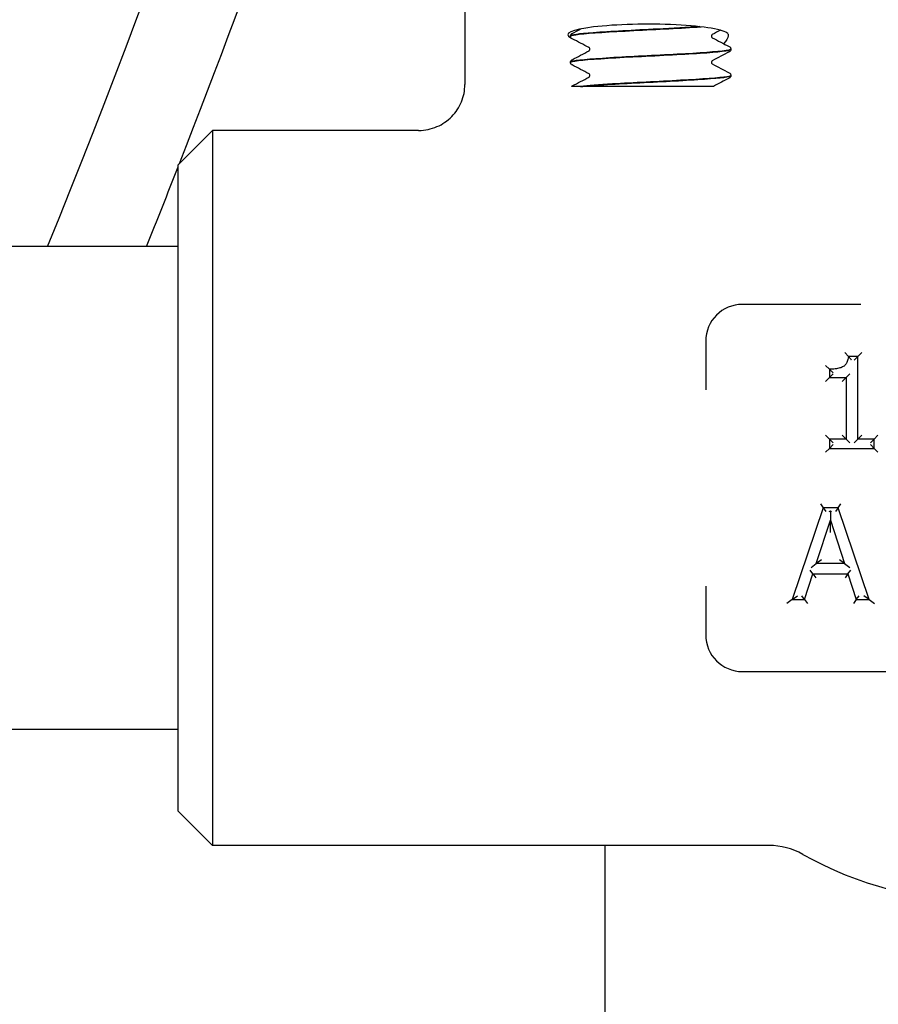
# Model space of a CAD drawing. Header units: inches. Extents: x 36 to 1719, y -84 to 1122.
# Tile 419 of 558: x 1458.44 to 1460.78, y 376.58 to 379.26. Entities that reach past the tile are written whole.
import ezdxf

# ---------------------------------------------------------------- set-up
doc = ezdxf.new("R2010")
doc.units = ezdxf.units.IN
doc.header["$LTSCALE"] = 48
doc.header["$MEASUREMENT"] = 0
doc.layers.add('Visible (ANSI)', color=7, linetype='Continuous', lineweight=30)

msp = doc.modelspace()

# ---------------------------------------------------------------- linework, layer by layer
at = {"layer": 'Visible (ANSI)'}
for p, q in [((1459.65537, 379.86139), (1459.65537, 379.08502)), ((1459.94287, 379.21737), (1459.94287, 379.2167)), ((1460.38037, 379.18162), (1460.38037, 379.18095)), ((1459.94287, 379.14587), (1459.94287, 379.1452)), ((1460.38037, 379.11012), (1460.38037, 379.10945)), ((1459.97042, 379.08014), (1459.94595, 379.08014)), ((1459.97042, 379.08014), (1459.97699, 379.08014)), ((1460.05698, 379.08014), (1459.97699, 379.08014)), ((1460.33271, 379.08014), (1460.05698, 379.08014)), ((1458.87412, 378.86639), (1458.96787, 378.96014)), ((1458.96787, 378.96014), (1458.96787, 377.01264)), ((1459.52927, 378.96014), (1458.96787, 378.96014)), ((1458.87412, 377.10639), (1458.87412, 378.86639)), ((1458.87412, 378.64389), (1458.36662, 378.64389)), ((1460.73447, 378.48639), (1460.41162, 378.48639)), ((1460.31162, 378.38639), (1460.31162, 378.25388)), ((1460.70031, 378.34473), (1460.69069, 378.35515)), ((1460.72624, 378.34473), (1460.70031, 378.34473)), ((1460.72624, 378.34473), (1460.71582, 378.33431)), ((1460.72624, 378.34473), (1460.73666, 378.35515)), ((1460.72624, 378.11945), (1460.72624, 378.34473)), ((1460.64865, 378.30988), (1460.63823, 378.3203)), ((1460.64865, 378.30988), (1460.64865, 378.28699)), ((1460.64865, 378.28699), (1460.65906, 378.29741)), ((1460.69403, 378.28699), (1460.70445, 378.29741)), ((1460.64865, 378.28699), (1460.63823, 378.27657)), ((1460.64865, 378.28699), (1460.69403, 378.28699)), ((1460.69403, 378.28699), (1460.68361, 378.27657)), ((1460.69403, 378.28699), (1460.69403, 378.11945)), ((1460.64865, 378.11945), (1460.63823, 378.12986)), ((1460.69403, 378.11945), (1460.68361, 378.12986)), ((1460.72624, 378.11945), (1460.73666, 378.12986)), ((1460.77061, 378.11945), (1460.78103, 378.12986)), ((1460.69403, 378.11945), (1460.64865, 378.11945)), ((1460.64865, 378.11945), (1460.64865, 378.09392)), ((1460.64865, 378.11945), (1460.65906, 378.10903)), ((1460.64865, 378.09392), (1460.65906, 378.10434)), ((1460.69403, 378.11945), (1460.70445, 378.10903)), ((1460.72624, 378.11945), (1460.71582, 378.10903)), ((1460.77061, 378.11945), (1460.72624, 378.11945)), ((1460.77061, 378.11945), (1460.76019, 378.10903)), ((1460.77061, 378.09392), (1460.76019, 378.10434)), ((1460.77061, 378.09392), (1460.77061, 378.11945)), ((1460.63823, 378.0835), (1460.64865, 378.09392)), ((1460.64865, 378.09392), (1460.77061, 378.09392)), ((1460.77061, 378.09392), (1460.78103, 378.0835)), ((1460.62425, 377.94272), (1460.63173, 377.9323)), ((1460.67266, 377.9323), (1460.68014, 377.94272)), ((1460.63173, 377.9323), (1460.54745, 377.6823)), ((1460.67266, 377.9323), (1460.63173, 377.9323)), ((1460.63173, 377.9323), (1460.63921, 377.92188)), ((1460.64815, 377.92188), (1460.65136, 377.92422)), ((1460.65136, 377.92422), (1460.65138, 377.89826)), ((1460.65136, 377.92422), (1460.65458, 377.92188)), ((1460.67266, 377.9323), (1460.66517, 377.92188)), ((1460.75693, 377.6823), (1460.67266, 377.9323)), ((1460.61289, 377.78056), (1460.65138, 377.89826)), ((1460.65138, 377.89826), (1460.69008, 377.78056)), ((1460.65141, 377.86483), (1460.65138, 377.89826)), ((1460.59852, 377.77014), (1460.61289, 377.78056)), ((1460.62726, 377.79097), (1460.61289, 377.78056)), ((1460.69008, 377.78056), (1460.61289, 377.78056)), ((1460.69008, 377.78056), (1460.67569, 377.79097)), ((1460.69008, 377.78056), (1460.70447, 377.77014)), ((1460.58108, 377.6823), (1460.60377, 377.7522)), ((1460.60377, 377.7522), (1460.5962, 377.76261)), ((1460.60377, 377.7522), (1460.6992, 377.7522)), ((1460.60377, 377.7522), (1460.61134, 377.74178)), ((1460.6992, 377.7522), (1460.69162, 377.74178)), ((1460.6992, 377.7522), (1460.70677, 377.76261)), ((1460.6992, 377.7522), (1460.72189, 377.6823)), ((1460.31162, 377.71891), (1460.31162, 377.58639)), ((1460.54745, 377.6823), (1460.53295, 377.67188)), ((1460.54745, 377.6823), (1460.56196, 377.69272)), ((1460.54745, 377.6823), (1460.58108, 377.6823)), ((1460.58108, 377.6823), (1460.57351, 377.69272)), ((1460.58108, 377.6823), (1460.58865, 377.67188)), ((1460.72189, 377.6823), (1460.71432, 377.67188)), ((1460.72189, 377.6823), (1460.72946, 377.69272)), ((1460.72189, 377.6823), (1460.75693, 377.6823)), ((1460.75693, 377.6823), (1460.74243, 377.69272)), ((1460.75693, 377.6823), (1460.77144, 377.67188)), ((1460.41162, 377.48639), (1461.71162, 377.48639)), ((1458.87412, 377.32889), (1458.36662, 377.32889)), ((1458.87412, 377.10639), (1458.96787, 377.01264)), ((1460.48396, 377.01264), (1458.96787, 377.01264)), ((1460.03662, 377.01264), (1460.03662, 363.84056))]:
    msp.add_line(p, q, dxfattribs=at)
for centre, radius, start, end in [((1435.59912, 387.98639), 24.75, 337.82265, 350.191171), ((1435.59912, 387.98639), 25, 338.613415, 346.398965), ((1435.59912, 387.98639), 25, 338.613415, 346.398965), ((1435.59912, 387.98639), 25, 338.056012, 338.591237), ((1435.59912, 387.98639), 25, 338.056012, 338.591237), ((1460.41162, 378.38639), 0.1, 90, 180), ((1460.41162, 377.58639), 0.1, 180, 270), ((1460.48396, 376.82514), 0.1875, 60.65517, 90), ((1461.06162, 377.85264), 0.99125, 240.65517, 299.34483)]:
    msp.add_arc(centre, radius, start, end, dxfattribs=at)
msp.add_ellipse((1460.15444, 379.22069), major_axis=(0.21875, 0), ratio=0.1316525, start_param=0.1108904, end_param=3.4219418, dxfattribs=at)
for points, knots in [([(1460.29509, 379.24272), (1460.26197, 379.24055), (1460.22174, 379.23838), (1460.18014, 379.23621), (1460.11603, 379.23286), (1460.04999, 379.22951), (1460.00505, 379.22617), (1459.96568, 379.22323), (1459.94318, 379.2203), (1459.94293, 379.21737)], [-20.5382393, -20.5382393, -20.5382393, -20.5382393, -19.9656718, -19.9656718, -19.9656718, -19.0832549, -19.0832549, -19.0832549, -18.3101233, -18.3101233, -18.3101233, -18.3101233]), ([(1459.94319, 379.21667), (1459.94307, 379.21807), (1459.94774, 379.21947), (1459.95734, 379.22086), (1459.98035, 379.22421), (1460.03121, 379.22755), (1460.0922, 379.2309), (1460.15317, 379.23425), (1460.22308, 379.23759), (1460.2776, 379.24093), (1460.28503, 379.24139), (1460.29215, 379.24185), (1460.29894, 379.2423)], [12.0246214, 12.0246214, 12.0246214, 12.0246214, 12.3927441, 12.3927441, 12.3927441, 13.2747852, 13.2747852, 13.2747852, 14.1565644, 14.1565644, 14.1565644, 14.276733, 14.276733, 14.276733, 14.276733]), ([(1459.94287, 379.2174), (1459.94294, 379.21885), (1459.94348, 379.22022), (1459.94473, 379.2221), (1459.94539, 379.22271), (1459.94655, 379.2236), (1459.94707, 379.22391), (1459.94758, 379.22418)], [0, 0, 0, 0, 0.020588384, 0.020588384, 0.04017257, 0.04017257, 0.058516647, 0.058516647, 0.058516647, 0.058516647]), ([(1459.94758, 379.20989), (1459.9468, 379.2103), (1459.94595, 379.2108), (1459.94455, 379.21225), (1459.94405, 379.21289), (1459.94323, 379.21454), (1459.94292, 379.21559), (1459.94287, 379.21667)], [0, 0, 0, 0, 0.028459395, 0.028459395, 0.043235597, 0.043235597, 0.058545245, 0.058545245, 0.058545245, 0.058545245]), ([(1460.32964, 379.22153), (1460.32964, 379.22153), (1460.3294, 379.22144), (1460.32864, 379.22064), (1460.32828, 379.22019), (1460.32765, 379.21886), (1460.32742, 379.21795), (1460.32742, 379.21703)], [0.002645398, 0.002645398, 0.002645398, 0.002645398, 0.027589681, 0.027589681, 0.042171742, 0.042171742, 0.057287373, 0.057287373, 0.057287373, 0.057287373]), ([(1460.32742, 379.21703), (1460.32742, 379.21565), (1460.32798, 379.21436), (1460.32891, 379.21307), (1460.32927, 379.2128), (1460.32958, 379.21257), (1460.32964, 379.21254), (1460.32964, 379.21254)], [0, 0, 0, 0, 0.022828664, 0.022828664, 0.041633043, 0.041633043, 0.054614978, 0.054614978, 0.054614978, 0.054614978]), ([(1460.37185, 379.22387), (1460.37302, 379.22249), (1460.37341, 379.22042), (1460.37232, 379.21217), (1460.36791, 379.20414), (1460.3605, 379.19636)], [0, 0, 0, 0, 0.0813335, 0.0813335, 0.26320463, 0.26320463, 0.26320463, 0.26320463]), ([(1460.38005, 379.18165), (1460.38009, 379.17986), (1460.37227, 379.17807), (1460.3567, 379.17628), (1460.32793, 379.17297), (1460.27323, 379.16966), (1460.21129, 379.16635), (1460.14943, 379.16305), (1460.0815, 379.15974), (1460.03063, 379.15644), (1459.97914, 379.15309), (1459.94614, 379.14975), (1459.94311, 379.14641), (1459.94295, 379.14623), (1459.94287, 379.14605), (1459.94288, 379.14587)], [-15.1708472, -15.1708472, -15.1708472, -15.1708472, -14.6990684, -14.6990684, -14.6990684, -13.8268003, -13.8268003, -13.8268003, -12.9557305, -12.9557305, -12.9557305, -12.0740419, -12.0740419, -12.0740419, -12.026938, -12.026938, -12.026938, -12.026938]), ([(1459.94324, 379.14517), (1459.94317, 379.14689), (1459.95031, 379.14861), (1459.96466, 379.15032), (1459.99308, 379.15372), (1460.04918, 379.15712), (1460.11285, 379.16052), (1460.17603, 379.16389), (1460.24539, 379.16726), (1460.29643, 379.17063), (1460.34715, 379.17398), (1460.3788, 379.17733), (1460.38031, 379.18068), (1460.38035, 379.18077), (1460.38037, 379.18086), (1460.38037, 379.18095)], [5.7414361, 5.7414361, 5.7414361, 5.7414361, 6.1939142, 6.1939142, 6.1939142, 7.0897201, 7.0897201, 7.0897201, 7.9785276, 7.9785276, 7.9785276, 8.8619138, 8.8619138, 8.8619138, 8.8853453, 8.8853453, 8.8853453, 8.8853453]), ([(1459.99582, 379.18128), (1459.99582, 379.18267), (1459.99526, 379.18396), (1459.99433, 379.18525), (1459.99397, 379.18552), (1459.99366, 379.18575), (1459.9936, 379.18578), (1459.9936, 379.18578)], [0, 0, 0, 0, 0.022828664, 0.022828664, 0.041633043, 0.041633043, 0.054614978, 0.054614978, 0.054614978, 0.054614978]), ([(1459.9936, 379.17679), (1459.9936, 379.17679), (1459.99384, 379.17688), (1459.9946, 379.17768), (1459.99496, 379.17813), (1459.99559, 379.17946), (1459.99582, 379.18037), (1459.99582, 379.18128)], [0.002645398, 0.002645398, 0.002645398, 0.002645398, 0.027589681, 0.027589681, 0.042171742, 0.042171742, 0.057287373, 0.057287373, 0.057287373, 0.057287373]), ([(1460.37566, 379.18843), (1460.37644, 379.18802), (1460.37729, 379.18752), (1460.37869, 379.18607), (1460.37919, 379.18543), (1460.38001, 379.18378), (1460.38032, 379.18273), (1460.38037, 379.18165)], [0, 0, 0, 0, 0.028459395, 0.028459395, 0.043235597, 0.043235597, 0.058545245, 0.058545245, 0.058545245, 0.058545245]), ([(1460.38037, 379.18092), (1460.3803, 379.17947), (1460.37976, 379.1781), (1460.37851, 379.17622), (1460.37785, 379.17561), (1460.37669, 379.17472), (1460.37617, 379.17441), (1460.37566, 379.17414)], [0, 0, 0, 0, 0.020588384, 0.020588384, 0.04017257, 0.04017257, 0.058516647, 0.058516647, 0.058516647, 0.058516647]), ([(1459.94287, 379.1459), (1459.94294, 379.14735), (1459.94348, 379.14872), (1459.94473, 379.1506), (1459.94539, 379.15121), (1459.94655, 379.1521), (1459.94707, 379.15241), (1459.94758, 379.15268)], [0, 0, 0, 0, 0.020588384, 0.020588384, 0.04017257, 0.04017257, 0.058516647, 0.058516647, 0.058516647, 0.058516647]), ([(1460.32964, 379.15003), (1460.32964, 379.15003), (1460.3294, 379.14994), (1460.32864, 379.14914), (1460.32828, 379.14869), (1460.32765, 379.14736), (1460.32742, 379.14645), (1460.32742, 379.14553)], [0.002645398, 0.002645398, 0.002645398, 0.002645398, 0.027589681, 0.027589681, 0.042171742, 0.042171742, 0.057287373, 0.057287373, 0.057287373, 0.057287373]), ([(1459.94758, 379.13839), (1459.9468, 379.1388), (1459.94595, 379.1393), (1459.94455, 379.14075), (1459.94405, 379.14139), (1459.94323, 379.14304), (1459.94292, 379.14409), (1459.94287, 379.14517)], [0, 0, 0, 0, 0.028459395, 0.028459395, 0.043235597, 0.043235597, 0.058545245, 0.058545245, 0.058545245, 0.058545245]), ([(1460.32742, 379.14553), (1460.32742, 379.14415), (1460.32798, 379.14286), (1460.32891, 379.14157), (1460.32927, 379.1413), (1460.32958, 379.14107), (1460.32964, 379.14104), (1460.32964, 379.14104)], [0, 0, 0, 0, 0.022828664, 0.022828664, 0.041633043, 0.041633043, 0.054614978, 0.054614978, 0.054614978, 0.054614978]), ([(1460.38008, 379.11015), (1460.38022, 379.10894), (1460.37676, 379.10773), (1460.36955, 379.10653), (1460.34977, 379.10321), (1460.30218, 379.0999), (1460.24306, 379.09659), (1460.18367, 379.09326), (1460.11376, 379.08993), (1460.05748, 379.0866), (1460.0211, 379.08445), (1459.99051, 379.08229), (1459.97042, 379.08014)], [-8.8876619, -8.8876619, -8.8876619, -8.8876619, -8.569564, -8.569564, -8.569564, -7.6960367, -7.6960367, -7.6960367, -6.8183862, -6.8183862, -6.8183862, -6.2510262, -6.2510262, -6.2510262, -6.2510262]), ([(1459.97699, 379.08014), (1460.01105, 379.08345), (1460.06951, 379.08675), (1460.13245, 379.09005), (1460.19539, 379.09336), (1460.26166, 379.09666), (1460.30867, 379.09997), (1460.35367, 379.10313), (1460.38024, 379.10629), (1460.38036, 379.10945)], [0.0265881, 0.0265881, 0.0265881, 0.0265881, 0.8976269, 0.8976269, 0.8976269, 1.7685955, 1.7685955, 1.7685955, 2.60216, 2.60216, 2.60216, 2.60216]), ([(1459.99582, 379.10978), (1459.99582, 379.11117), (1459.99526, 379.11246), (1459.99433, 379.11375), (1459.99397, 379.11402), (1459.99366, 379.11425), (1459.9936, 379.11428), (1459.9936, 379.11428)], [0, 0, 0, 0, 0.022828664, 0.022828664, 0.041633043, 0.041633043, 0.054614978, 0.054614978, 0.054614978, 0.054614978]), ([(1459.9936, 379.10529), (1459.9936, 379.10529), (1459.99384, 379.10538), (1459.9946, 379.10618), (1459.99496, 379.10663), (1459.99559, 379.10796), (1459.99582, 379.10887), (1459.99582, 379.10978)], [0.002645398, 0.002645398, 0.002645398, 0.002645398, 0.027589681, 0.027589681, 0.042171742, 0.042171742, 0.057287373, 0.057287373, 0.057287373, 0.057287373]), ([(1460.37566, 379.11693), (1460.37644, 379.11652), (1460.37729, 379.11602), (1460.37869, 379.11457), (1460.37919, 379.11393), (1460.38001, 379.11228), (1460.38032, 379.11123), (1460.38037, 379.11015)], [0, 0, 0, 0, 0.028459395, 0.028459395, 0.043235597, 0.043235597, 0.058545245, 0.058545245, 0.058545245, 0.058545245]), ([(1460.38037, 379.10942), (1460.3803, 379.10797), (1460.37976, 379.1066), (1460.37851, 379.10472), (1460.37785, 379.10411), (1460.37669, 379.10322), (1460.37617, 379.10291), (1460.37566, 379.10264)], [0, 0, 0, 0, 0.020588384, 0.020588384, 0.04017257, 0.04017257, 0.058516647, 0.058516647, 0.058516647, 0.058516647]), ([(1459.52927, 378.96014), (1459.52937, 378.96014), (1459.52948, 378.96014), (1459.53813, 378.96016), (1459.54666, 378.96104), (1459.56339, 378.9645), (1459.57156, 378.96706), (1459.59443, 378.97687), (1459.60808, 378.98616), (1459.63092, 379.00935), (1459.63994, 379.02298), (1459.65222, 379.0529), (1459.65537, 379.06888), (1459.65537, 379.08502)], [-0.00080906, -0.00080906, -0.00080906, -0.00080906, 0, 0, 0.06513682, 0.06513682, 0.13017613, 0.13017613, 0.25481643, 0.25481643, 0.37825086, 0.37825086, 0.50129539, 0.50129539, 0.50129539, 0.50129539]), ([(1460.70031, 378.34473), (1460.70007, 378.34173), (1460.69964, 378.33881), (1460.69812, 378.33233), (1460.69683, 378.32889), (1460.69375, 378.32365), (1460.69216, 378.32167), (1460.68914, 378.31892), (1460.68788, 378.31798), (1460.68653, 378.31718), (1460.68374, 378.3155), (1460.68044, 378.31415), (1460.67296, 378.31197), (1460.66868, 378.3112), (1460.65919, 378.31011), (1460.65393, 378.30988), (1460.64865, 378.30988)], [-0.21914518, -0.21914518, -0.21914518, -0.21914518, -0.19291175, -0.19291175, -0.15742494, -0.15742494, -0.13012741, -0.13012741, -0.11306644, -0.11306644, -0.11306644, -0.07974952, -0.07974952, -0.04257171, -0.04257171, 0, 0, 0, 0]), ([(1460.70928, 378.33431), (1460.70926, 378.33434), (1460.70924, 378.33436), (1460.70838, 378.33543), (1460.70753, 378.33647), (1460.70588, 378.33845), (1460.70507, 378.3394), (1460.70343, 378.34128), (1460.70261, 378.3422), (1460.70142, 378.34352), (1460.70099, 378.34399), (1460.70045, 378.34458), (1460.70031, 378.34473), (1460.70031, 378.34473)], [-0.000246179, -0.000246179, -0.000246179, -0.000246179, 0, 0, 0.010218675, 0.010218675, 0.020229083, 0.020229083, 0.031714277, 0.031714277, 0.040524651, 0.040524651, 0.048289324, 0.048289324, 0.048289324, 0.048289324]), ([(1460.65906, 378.29978), (1460.65904, 378.2998), (1460.65901, 378.29983), (1460.6579, 378.30088), (1460.6568, 378.30192), (1460.65474, 378.3039), (1460.65375, 378.30485), (1460.65189, 378.30667), (1460.65102, 378.30753), (1460.64977, 378.30876), (1460.64933, 378.3092), (1460.64878, 378.30975), (1460.64865, 378.30988), (1460.64865, 378.30988)], [-0.049771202, -0.049771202, -0.049771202, -0.049771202, -0.049510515, -0.049510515, -0.038176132, -0.038176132, -0.027254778, -0.027254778, -0.015917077, -0.015917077, -0.007424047, -0.007424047, 0, 0, 0, 0])]:
    msp.add_open_spline(points, degree=3, knots=knots, dxfattribs=at)
for points in [[(1459.94758, 379.22418), (1459.95532, 379.22823), (1459.96306, 379.23228), (1459.97081, 379.23634)], [(1460.35175, 379.23312), (1460.34437, 379.22926), (1460.337, 379.2254), (1460.32963, 379.22153)], [(1459.99361, 379.18578), (1459.97827, 379.19383), (1459.96292, 379.20186), (1459.94758, 379.20989)], [(1460.32963, 379.21254), (1460.34497, 379.20449), (1460.36032, 379.19646), (1460.37566, 379.18843)], [(1459.94758, 379.15268), (1459.96292, 379.16071), (1459.97827, 379.16874), (1459.99361, 379.17679)], [(1460.37566, 379.17414), (1460.36032, 379.16611), (1460.34497, 379.15808), (1460.32963, 379.15003)], [(1459.99361, 379.11428), (1459.97827, 379.12233), (1459.96292, 379.13036), (1459.94758, 379.13839)], [(1460.32963, 379.14104), (1460.34497, 379.13299), (1460.36032, 379.12496), (1460.37566, 379.11693)], [(1459.94758, 379.08118), (1459.96292, 379.08921), (1459.97827, 379.09724), (1459.99361, 379.10529)], [(1460.37566, 379.10264), (1460.36134, 379.09515), (1460.34702, 379.08765), (1460.33271, 379.08014)], [(1459.94595, 379.08014), (1459.94653, 379.08059), (1459.94706, 379.08091), (1459.94758, 379.08118)]]:
    msp.add_open_spline(points, degree=3, dxfattribs=at)

doc.saveas('drawing.dxf')
